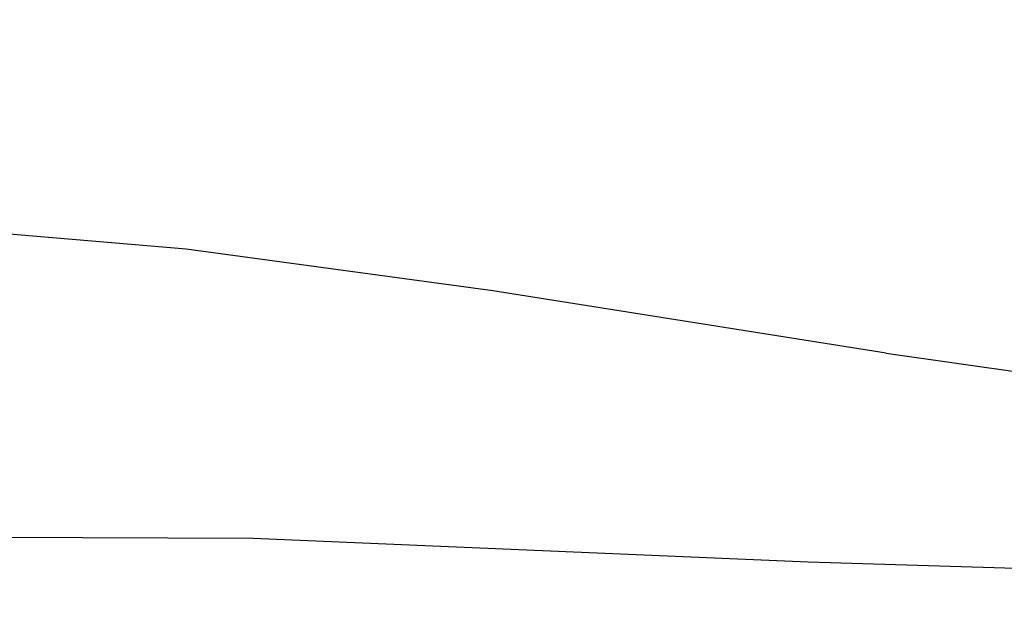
# Model space of a CAD drawing. Header units: millimetres. Extents: x -36478 to 31050, y -14815 to 11827.
# Tile 645 of 656: x -1446 to -1370, y 3813 to 3860. Entities that reach past the tile are written whole.
import ezdxf

# ---------------------------------------------------------------- set-up
doc = ezdxf.new("R2010")
doc.units = ezdxf.units.MM
doc.header["$MEASUREMENT"] = 0
doc.linetypes.add('Wipeout_Contour', pattern=[1000, 0, -1000])
for name, color, linetype in [('Nové_Interiér - nábytek', 7, 'Continuous'), ('Nové_Kóty - SP', 7, 'Continuous'), ('Nové_Výplně - Povrchové', 7, 'Continuous')]:
    doc.layers.add(name, color=color, linetype=linetype)
doc.styles.add('GENEROVANÝ_STYL_2', font='txt')
doc.dimstyles.new('GENEROVANÝ_STYL__1', dxfattribs={"dimtxt": 125, "dimasz": 190, "dimexe": 0.18, "dimexo": 300, "dimgap": 0, "dimtad": 1, "dimdec": 0, "dimzin": 0, "dimdsep": 46, "dimtxsty": 'GENEROVANÝ_STYL_2', "dimblk": 'ARROWHEAD_6', "dimblk1": 'ARROWHEAD_6', "dimblk2": 'ARROWHEAD_6', "dimcen": 0.09, "dimclrd": 1, "dimclre": 1, "dimclrt": 1, "dimazin": 0, "dimtfac": 1, "dimtdec": 4, "dimtmove": 0, "dimatfit": 3, "dimfxl": 1, "dimtolj": 1, "dimtzin": 0, "dimarcsym": 0})

# ---------------------------------------------------------------- blocks, each defined once
blk = doc.blocks.new('*D6333')
at = {"layer": 'Nové_Kóty - SP', "color": 1, "linetype": 'Continuous', "lineweight": 25}
for p, q in [((1592.495, 10900.318), (1592.495, 11050.318)), ((1692.495, 10800.318), (1492.495, 11000.318)), ((1779.995, 10900.318), (1292.495, 10900.318)), ((1592.495, 200), (1592.495, 10900.318)), ((1492.495, 300), (1692.495, 100)), ((1779.995, 200), (1292.495, 200)), ((1592.495, -398.512), (1592.495, 200))]:
    blk.add_line(p, q, dxfattribs=at)
at = {"layer": 'Nové_Kóty - SP', "color": 1, "lineweight": 25, "insert": (1567.495, 5289.016), "char_height": 125, "attachment_point": 7, "rotation": 90, "style": 'GENEROVANÝ_STYL_2'}
blk.add_mtext('\\A1;{\\pql;\\fArial|b0|i0|c0|p38;10\xa0700}', dxfattribs=at)
blk = doc.blocks.new('ARROWHEAD_6')
at = {"color": 0, "linetype": 'Continuous', "lineweight": 0}
for p, q in [((-0.5, -0.5), (0.5, 0.5)), ((0, 0), (-1, 0))]:
    blk.add_line(p, q, dxfattribs=at)
blk = doc.blocks.new('*D6426')
at = {"layer": 'Nové_Kóty - SP', "color": 1, "linetype": 'Continuous', "lineweight": 25}
for p, q in [((-3281.299, 5680), (-3081.299, 5480)), ((-2993.799, 5580), (-3481.299, 5580)), ((-3181.299, 3480), (-3181.299, 5580)), ((-3281.299, 3580), (-3081.299, 3380)), ((-2881.299, 3480), (-3368.799, 3480))]:
    blk.add_line(p, q, dxfattribs=at)
at = {"layer": 'Nové_Kóty - SP', "color": 1, "lineweight": 25, "insert": (-3206.299, 4316.286), "char_height": 125, "attachment_point": 7, "rotation": 90, "style": 'GENEROVANÝ_STYL_2'}
blk.add_mtext('\\A1;{\\pql;\\fArial|b0|i0|c0|p38;2\xa0100}', dxfattribs=at)
blk = doc.blocks.new('*D6432')
at = {"layer": 'Nové_Kóty - SP', "color": 1, "linetype": 'Continuous', "lineweight": 25}
for p, q in [((-4619.033, 6279.617), (-4819.033, 6479.617)), ((-4419.033, 6379.617), (-4906.533, 6379.617)), ((-4719.033, 3480), (-4719.033, 6379.617)), ((-4819.033, 3580), (-4619.033, 3380)), ((-4419.033, 3480), (-4906.533, 3480))]:
    blk.add_line(p, q, dxfattribs=at)
at = {"layer": 'Nové_Kóty - SP', "color": 1, "lineweight": 25, "char_height": 125, "attachment_point": 7, "rotation": 90, "style": 'GENEROVANÝ_STYL_2'}
for s, insert in [('\\A1;{\\pql;\\fArial|b0|i0|c0|p38;100}', (-4744.033, 5995.044)), ('\\A1;{\\pql;\\fArial|b0|i0|c0|p38;2\xa0900}', (-4744.033, 4573.808))]:
    blk.add_mtext(s, dxfattribs=dict(at, insert=insert))
blk = doc.blocks.new('*D6441')
at = {"layer": 'Nové_Kóty - SP', "color": 1, "linetype": 'Continuous', "lineweight": 25}
for p, q in [((-2766.077, 6230), (-2766.077, 6380)), ((-2666.077, 6130), (-2866.077, 6330)), ((-2466.077, 6230), (-2953.577, 6230)), ((-2766.077, 3480), (-2766.077, 6230)), ((-2866.077, 3580), (-2666.077, 3380)), ((-2666.077, 3330.351), (-2866.077, 3530.351)), ((-2466.077, 3480), (-2953.577, 3480))]:
    blk.add_line(p, q, dxfattribs=at)
at = {"layer": 'Nové_Kóty - SP', "color": 1, "lineweight": 25, "char_height": 125, "attachment_point": 7, "rotation": 90, "style": 'GENEROVANÝ_STYL_2'}
for s, insert in [('\\A1;{\\pql;\\fArial|b0|i0|c0|p38;2\xa0750}', (-2791.077, 4641.286)), ('\\A1;{\\pql;\\fArial|b0|i0|c0|p38;50}', (-2613.267, 3511.341))]:
    blk.add_mtext(s, dxfattribs=dict(at, insert=insert))

msp = doc.modelspace()

# ---------------------------------------------------------------- wipeouts: each hides what was drawn before it
at = {"color": 254, "linetype": 'Wipeout_Contour', "lineweight": 0, "ltscale": 12378.890701}
msp.add_wipeout([(-1426.977, 3855.384), (-1467.312, 3859.673), (-1466.187, 3870.712)], dxfattribs=at).dxf.layer = 'Nové_Výplně - Povrchové'
at = {"color": 254, "linetype": 'Wipeout_Contour', "lineweight": 0, "ltscale": 12267.851828}
msp.add_wipeout([(-1486.795, 3819.953), (-1461.741, 3821.318), (-1427.603, 3819.667)], dxfattribs=at).dxf.layer = 'Nové_Výplně - Povrchové'

# ---------------------------------------------------------------- next in the draw order: wipeouts: each hides what was drawn before it
at = {"color": 254, "linetype": 'Wipeout_Contour', "lineweight": 0, "ltscale": 12371.185552}
msp.add_wipeout([(-1426.977, 3855.384), (-1466.187, 3870.712), (-1425.553, 3866.298)], dxfattribs=at).dxf.layer = 'Nové_Výplně - Povrchové'
at = {"color": 254, "linetype": 'Wipeout_Contour', "lineweight": 0, "ltscale": 12276.103885}
msp.add_wipeout([(-1439.994, 3821.453), (-1461.741, 3821.318), (-1480.038, 3825.088)], dxfattribs=at).dxf.layer = 'Nové_Výplně - Povrchové'

# ---------------------------------------------------------------- next in the draw order: wipeouts: each hides what was drawn before it
at = {"color": 254, "linetype": 'Wipeout_Contour', "lineweight": 0, "ltscale": 12356.64056}
msp.add_wipeout([(-1445.626, 3847.098), (-1465.248, 3848.729), (-1467.312, 3859.673)], dxfattribs=at).dxf.layer = 'Nové_Výplně - Povrchové'
at = {"color": 254, "linetype": 'Wipeout_Contour', "lineweight": 0, "ltscale": 12279.457107}
msp.add_wipeout([(-1480.038, 3825.088), (-1439.994, 3821.453), (-1456.122, 3826.278)], dxfattribs=at).dxf.layer = 'Nové_Výplně - Povrchové'

# ---------------------------------------------------------------- next in the draw order: wipeouts: each hides what was drawn before it
at = {"color": 254, "linetype": 'Wipeout_Contour', "lineweight": 0, "ltscale": 12321.122311}
msp.add_wipeout([(-1426.977, 3855.384), (-1425.679, 3844.666), (-1445.626, 3847.098)], dxfattribs=at).dxf.layer = 'Nové_Výplně - Povrchové'
at = {"color": 254, "linetype": 'Wipeout_Contour', "lineweight": 0, "ltscale": 12253.291286}
msp.add_wipeout([(-1427.603, 3819.667), (-1461.741, 3821.318), (-1439.994, 3821.453)], dxfattribs=at).dxf.layer = 'Nové_Výplně - Povrchové'

# ---------------------------------------------------------------- next in the draw order: wipeouts: each hides what was drawn before it
at = {"color": 254, "linetype": 'Wipeout_Contour', "lineweight": 0, "ltscale": 12350.073106}
msp.add_wipeout([(-1467.312, 3859.673), (-1426.977, 3855.384), (-1445.626, 3847.098)], dxfattribs=at).dxf.layer = 'Nové_Výplně - Povrchové'
at = {"color": 254, "linetype": 'Wipeout_Contour', "lineweight": 0, "ltscale": 12222.623759}
msp.add_wipeout([(-1384.737, 3817.854), (-1427.603, 3819.667), (-1439.994, 3821.453)], dxfattribs=at).dxf.layer = 'Nové_Výplně - Povrchové'

# ---------------------------------------------------------------- next in the draw order: wipeouts: each hides what was drawn before it
at = {"color": 254, "linetype": 'Wipeout_Contour', "lineweight": 0, "ltscale": 12321.436399}
msp.add_wipeout([(-1383.79, 3848.777), (-1426.977, 3855.384), (-1425.553, 3866.298)], dxfattribs=at).dxf.layer = 'Nové_Výplně - Povrchové'
at = {"color": 254, "linetype": 'Wipeout_Contour', "lineweight": 0, "ltscale": 12235.792129}
msp.add_wipeout([(-1416.667, 3826.865), (-1433.969, 3826.802), (-1396.332, 3820.88)], dxfattribs=at).dxf.layer = 'Nové_Výplně - Povrchové'

# ---------------------------------------------------------------- next in the draw order: wipeouts: each hides what was drawn before it
at = {"color": 254, "linetype": 'Wipeout_Contour', "lineweight": 0, "ltscale": 12310.650576}
msp.add_wipeout([(-1383.79, 3848.777), (-1425.553, 3866.298), (-1382.027, 3859.689)], dxfattribs=at).dxf.layer = 'Nové_Výplně - Povrchové'
at = {"color": 254, "linetype": 'Wipeout_Contour', "lineweight": 0, "ltscale": 12230.251404}
msp.add_wipeout([(-1396.332, 3820.88), (-1433.969, 3826.802), (-1418.31, 3821.285)], dxfattribs=at).dxf.layer = 'Nové_Výplně - Povrchové'

# ---------------------------------------------------------------- next in the draw order: wipeouts: each hides what was drawn before it
at = {"color": 254, "linetype": 'Wipeout_Contour', "lineweight": 0, "ltscale": 12280.343479}
msp.add_wipeout([(-1332.402, 3850.152), (-1382.027, 3859.689), (-1378.268, 3868.425)], dxfattribs=at).dxf.layer = 'Nové_Výplně - Povrchové'
at = {"color": 254, "linetype": 'Wipeout_Contour', "lineweight": 0, "ltscale": 12301.406466}
msp.add_wipeout([(-1404.741, 3841.555), (-1425.679, 3844.666), (-1426.977, 3855.384)], dxfattribs=at).dxf.layer = 'Nové_Výplně - Povrchové'
at = {"color": 254, "linetype": 'Wipeout_Contour', "lineweight": 0, "ltscale": 12264.847744}
msp.add_wipeout([(-1433.969, 3826.802), (-1456.122, 3826.278), (-1439.994, 3821.453)], dxfattribs=at).dxf.layer = 'Nové_Výplně - Povrchové'

# ---------------------------------------------------------------- next in the draw order: wipeouts: each hides what was drawn before it
at = {"color": 254, "linetype": 'Wipeout_Contour', "lineweight": 0, "ltscale": 12264.06458}
msp.add_wipeout([(-1332.402, 3850.152), (-1378.268, 3868.425), (-1330.273, 3860.276)], dxfattribs=at).dxf.layer = 'Nové_Výplně - Povrchové'
at = {"color": 254, "linetype": 'Wipeout_Contour', "lineweight": 0, "ltscale": 12260.055036}
msp.add_wipeout([(-1383.79, 3848.777), (-1383.179, 3838.114), (-1404.741, 3841.555)], dxfattribs=at).dxf.layer = 'Nové_Výplně - Povrchové'
at = {"color": 254, "linetype": 'Wipeout_Contour', "lineweight": 0, "ltscale": 12245.896198}
msp.add_wipeout([(-1439.994, 3821.453), (-1418.31, 3821.285), (-1433.969, 3826.802)], dxfattribs=at).dxf.layer = 'Nové_Výplně - Povrchové'

# ---------------------------------------------------------------- next in the draw order: wipeouts: each hides what was drawn before it
at = {"color": 254, "linetype": 'Wipeout_Contour', "lineweight": 0, "ltscale": 12291.336994}
msp.add_wipeout([(-1426.977, 3855.384), (-1383.79, 3848.777), (-1404.741, 3841.555)], dxfattribs=at).dxf.layer = 'Nové_Výplně - Povrchové'
at = {"color": 254, "linetype": 'Wipeout_Contour', "lineweight": 0, "ltscale": 12278.085199}
msp.add_wipeout([(-1433.969, 3826.802), (-1456.122, 3826.278), (-1457.054, 3830.178)], dxfattribs=at).dxf.layer = 'Nové_Výplně - Povrchové'
at = {"color": 254, "linetype": 'Wipeout_Contour', "lineweight": 0, "ltscale": 12205.669964}
msp.add_wipeout([(-1396.332, 3820.88), (-1418.31, 3821.285), (-1384.737, 3817.854)], dxfattribs=at).dxf.layer = 'Nové_Výplně - Povrchové'

# ---------------------------------------------------------------- next in the draw order: wipeouts: each hides what was drawn before it
at = {"color": 254, "linetype": 'Wipeout_Contour', "lineweight": 0, "ltscale": 12263.317066}
msp.add_wipeout([(-1332.402, 3850.152), (-1383.79, 3848.777), (-1382.027, 3859.689)], dxfattribs=at).dxf.layer = 'Nové_Výplně - Povrchové'
at = {"color": 254, "linetype": 'Wipeout_Contour', "lineweight": 0, "ltscale": 12277.714606}
msp.add_wipeout([(-1441.309, 3830.452), (-1457.054, 3830.178), (-1433.969, 3826.802)], dxfattribs=at).dxf.layer = 'Nové_Výplně - Povrchové'
at = {"color": 254, "linetype": 'Wipeout_Contour', "lineweight": 0, "ltscale": 12221.377141}
msp.add_wipeout([(-1418.31, 3821.285), (-1439.994, 3821.453), (-1384.737, 3817.854)], dxfattribs=at).dxf.layer = 'Nové_Výplně - Povrchové'

# ---------------------------------------------------------------- next in the draw order: wipeouts: each hides what was drawn before it
at = {"color": 254, "linetype": 'Wipeout_Contour', "lineweight": 0, "ltscale": 12228.561752}
msp.add_wipeout([(-1333.269, 3838.945), (-1383.79, 3848.777), (-1332.402, 3850.152)], dxfattribs=at).dxf.layer = 'Nové_Výplně - Povrchové'
at = {"color": 254, "linetype": 'Wipeout_Contour', "lineweight": 0, "ltscale": 12259.437824}
msp.add_wipeout([(-1416.667, 3826.865), (-1441.309, 3830.452), (-1433.969, 3826.802)], dxfattribs=at).dxf.layer = 'Nové_Výplně - Povrchové'
at = {"color": 254, "linetype": 'Wipeout_Contour', "lineweight": 0, "ltscale": 12202.658276}
msp.add_wipeout([(-1370.829, 3820.121), (-1396.332, 3820.88), (-1404.918, 3826.693)], dxfattribs=at).dxf.layer = 'Nové_Výplně - Povrchové'

# ---------------------------------------------------------------- next in the draw order: wipeouts: each hides what was drawn before it
at = {"color": 254, "linetype": 'Wipeout_Contour', "lineweight": 0, "ltscale": 12237.788518}
msp.add_wipeout([(-1359.326, 3834.66), (-1383.179, 3838.114), (-1383.79, 3848.777)], dxfattribs=at).dxf.layer = 'Nové_Výplně - Povrchové'
at = {"color": 254, "linetype": 'Wipeout_Contour', "lineweight": 0, "ltscale": 12260.098094}
msp.add_wipeout([(-1416.667, 3826.865), (-1441.309, 3830.452), (-1423.441, 3830.33)], dxfattribs=at).dxf.layer = 'Nové_Výplně - Povrchové'
at = {"color": 254, "linetype": 'Wipeout_Contour', "lineweight": 0, "ltscale": 12205.718378}
msp.add_wipeout([(-1370.829, 3820.121), (-1404.918, 3826.693), (-1388.817, 3826.012)], dxfattribs=at).dxf.layer = 'Nové_Výplně - Povrchové'

# ---------------------------------------------------------------- next in the draw order: wipeouts: each hides what was drawn before it
at = {"color": 254, "linetype": 'Wipeout_Contour', "lineweight": 0, "ltscale": 12222.13508}
msp.add_wipeout([(-1383.79, 3848.777), (-1333.269, 3838.945), (-1359.326, 3834.66)], dxfattribs=at).dxf.layer = 'Nové_Výplně - Povrchové'
at = {"color": 254, "linetype": 'Wipeout_Contour', "lineweight": 0, "ltscale": 12288.173832}
msp.add_wipeout([(-1452.979, 3833.398), (-1442.711, 3833.007), (-1441.309, 3830.452)], dxfattribs=at).dxf.layer = 'Nové_Výplně - Povrchové'
at = {"color": 254, "linetype": 'Wipeout_Contour', "lineweight": 0, "ltscale": 12225.607721}
msp.add_wipeout([(-1416.667, 3826.865), (-1404.918, 3826.693), (-1396.332, 3820.88)], dxfattribs=at).dxf.layer = 'Nové_Výplně - Povrchové'

# ---------------------------------------------------------------- next in the draw order: wipeouts: each hides what was drawn before it
at = {"color": 254, "linetype": 'Wipeout_Contour', "lineweight": 0, "ltscale": 12201.712265}
msp.add_wipeout([(-1345.148, 3829.156), (-1378.724, 3833.952), (-1359.326, 3834.66)], dxfattribs=at).dxf.layer = 'Nové_Výplně - Povrchové'
at = {"color": 254, "linetype": 'Wipeout_Contour', "lineweight": 0, "ltscale": 12278.556859}
msp.add_wipeout([(-1442.711, 3833.007), (-1430.305, 3832.145), (-1441.309, 3830.452)], dxfattribs=at).dxf.layer = 'Nové_Výplně - Povrchové'
at = {"color": 254, "linetype": 'Wipeout_Contour', "lineweight": 0, "ltscale": 12242.908662}
msp.add_wipeout([(-1404.918, 3826.693), (-1416.667, 3826.865), (-1423.441, 3830.33)], dxfattribs=at).dxf.layer = 'Nové_Výplně - Povrchové'
at = {"color": 254, "linetype": 'Wipeout_Contour', "lineweight": 0, "ltscale": 12171.461655}
msp.add_wipeout([(-1396.332, 3820.88), (-1370.829, 3820.121), (-1338.16, 3816.734)], dxfattribs=at).dxf.layer = 'Nové_Výplně - Povrchové'

# ---------------------------------------------------------------- next in the draw order: wipeouts: each hides what was drawn before it
at = {"color": 254, "linetype": 'Wipeout_Contour', "lineweight": 0, "ltscale": 12253.868526}
msp.add_wipeout([(-1378.724, 3833.952), (-1409.108, 3838.758), (-1404.741, 3841.555)], dxfattribs=at).dxf.layer = 'Nové_Výplně - Povrchové'
at = {"color": 254, "linetype": 'Wipeout_Contour', "lineweight": 0, "ltscale": 12289.654999}
msp.add_wipeout([(-1457.054, 3830.178), (-1441.309, 3830.452), (-1452.979, 3833.398)], dxfattribs=at).dxf.layer = 'Nové_Výplně - Povrchové'
at = {"color": 254, "linetype": 'Wipeout_Contour', "lineweight": 0, "ltscale": 12260.899325}
msp.add_wipeout([(-1430.305, 3832.145), (-1416.794, 3830.856), (-1423.441, 3830.33)], dxfattribs=at).dxf.layer = 'Nové_Výplně - Povrchové'
at = {"color": 254, "linetype": 'Wipeout_Contour', "lineweight": 0, "ltscale": 12140.287393}
msp.add_wipeout([(-1338.16, 3816.734), (-1384.737, 3817.854), (-1310.926, 3815.572)], dxfattribs=at).dxf.layer = 'Nové_Výplně - Povrchové'

# ---------------------------------------------------------------- next in the draw order: wipeouts: each hides what was drawn before it
at = {"color": 254, "linetype": 'Wipeout_Contour', "lineweight": 0, "ltscale": 12290.1108}
msp.add_wipeout([(-1409.108, 3838.758), (-1432.78, 3841.97), (-1425.679, 3844.666)], dxfattribs=at).dxf.layer = 'Nové_Výplně - Povrchové'
at = {"color": 254, "linetype": 'Wipeout_Contour', "lineweight": 0, "ltscale": 12268.918027}
msp.add_wipeout([(-1423.441, 3830.33), (-1441.309, 3830.452), (-1430.305, 3832.145)], dxfattribs=at).dxf.layer = 'Nové_Výplně - Povrchové'
at = {"color": 254, "linetype": 'Wipeout_Contour', "lineweight": 0, "ltscale": 12239.587139}
msp.add_wipeout([(-1416.794, 3830.856), (-1403.597, 3829.301), (-1404.918, 3826.693)], dxfattribs=at).dxf.layer = 'Nové_Výplně - Povrchové'
at = {"color": 254, "linetype": 'Wipeout_Contour', "lineweight": 0, "ltscale": 12173.455974}
msp.add_wipeout([(-1338.16, 3816.734), (-1396.332, 3820.88), (-1384.737, 3817.854)], dxfattribs=at).dxf.layer = 'Nové_Výplně - Povrchové'

# ---------------------------------------------------------------- next in the draw order: wipeouts: each hides what was drawn before it
at = {"color": 254, "linetype": 'Wipeout_Contour', "lineweight": 0, "ltscale": 12322.682699}
msp.add_wipeout([(-1432.78, 3841.97), (-1460.706, 3844.364), (-1445.626, 3847.098)], dxfattribs=at).dxf.layer = 'Nové_Výplně - Povrchové'
at = {"color": 254, "linetype": 'Wipeout_Contour', "lineweight": 0, "ltscale": 12220.731076}
msp.add_wipeout([(-1403.597, 3829.301), (-1389.709, 3827.44), (-1388.817, 3826.012)], dxfattribs=at).dxf.layer = 'Nové_Výplně - Povrchové'
at = {"color": 254, "linetype": 'Wipeout_Contour', "lineweight": 0, "ltscale": 12155.234638}
msp.add_wipeout([(-1338.16, 3816.734), (-1370.829, 3820.121), (-1350.074, 3820.036)], dxfattribs=at).dxf.layer = 'Nové_Výplně - Povrchové'

# ---------------------------------------------------------------- next in the draw order: wipeouts: each hides what was drawn before it
at = {"color": 254, "linetype": 'Wipeout_Contour', "lineweight": 0, "ltscale": 12310.747202}
msp.add_wipeout([(-1445.626, 3847.098), (-1425.679, 3844.666), (-1432.78, 3841.97)], dxfattribs=at).dxf.layer = 'Nové_Výplně - Povrchové'
at = {"color": 254, "linetype": 'Wipeout_Contour', "lineweight": 0, "ltscale": 12207.628183}
msp.add_wipeout([(-1389.709, 3827.44), (-1376.846, 3825.606), (-1388.817, 3826.012)], dxfattribs=at).dxf.layer = 'Nové_Výplně - Povrchové'

# ---------------------------------------------------------------- next in the draw order: wipeouts: each hides what was drawn before it
at = {"color": 254, "linetype": 'Wipeout_Contour', "lineweight": 0, "ltscale": 12280.112438}
msp.add_wipeout([(-1425.679, 3844.666), (-1404.741, 3841.555), (-1409.108, 3838.758)], dxfattribs=at).dxf.layer = 'Nové_Výplně - Povrchové'
at = {"color": 254, "linetype": 'Wipeout_Contour', "lineweight": 0, "ltscale": 12224.737663}
msp.add_wipeout([(-1388.817, 3826.012), (-1404.918, 3826.693), (-1403.597, 3829.301)], dxfattribs=at).dxf.layer = 'Nové_Výplně - Povrchové'
at = {"color": 254, "linetype": 'Wipeout_Contour', "lineweight": 0, "ltscale": 12171.593127}
msp.add_wipeout([(-1376.846, 3825.606), (-1351.906, 3822.103), (-1350.074, 3820.036)], dxfattribs=at).dxf.layer = 'Nové_Výplně - Povrchové'

# ---------------------------------------------------------------- next in the draw order: wipeouts: each hides what was drawn before it
at = {"color": 254, "linetype": 'Wipeout_Contour', "lineweight": 0, "ltscale": 12244.554433}
msp.add_wipeout([(-1404.741, 3841.555), (-1383.179, 3838.114), (-1378.724, 3833.952)], dxfattribs=at).dxf.layer = 'Nové_Výplně - Povrchové'
at = {"color": 254, "linetype": 'Wipeout_Contour', "lineweight": 0, "ltscale": 12247.468431}
msp.add_wipeout([(-1404.918, 3826.693), (-1423.441, 3830.33), (-1416.794, 3830.856)], dxfattribs=at).dxf.layer = 'Nové_Výplně - Povrchové'
at = {"color": 254, "linetype": 'Wipeout_Contour', "lineweight": 0, "ltscale": 12180.034214}
msp.add_wipeout([(-1370.829, 3820.121), (-1388.817, 3826.012), (-1350.074, 3820.036)], dxfattribs=at).dxf.layer = 'Nové_Výplně - Povrchové'

# ---------------------------------------------------------------- next in the draw order: wipeouts: each hides what was drawn before it
at = {"color": 254, "linetype": 'Wipeout_Contour', "lineweight": 0, "ltscale": 12222.108181}
msp.add_wipeout([(-1383.179, 3838.114), (-1359.326, 3834.66), (-1378.724, 3833.952)], dxfattribs=at).dxf.layer = 'Nové_Výplně - Povrchové'
at = {"color": 254, "linetype": 'Wipeout_Contour', "lineweight": 0, "ltscale": 12188.043709}
msp.add_wipeout([(-1388.817, 3826.012), (-1376.846, 3825.606), (-1350.074, 3820.036)], dxfattribs=at).dxf.layer = 'Nové_Výplně - Povrchové'

# ---------------------------------------------------------------- next in the draw order: wipeouts: each hides what was drawn before it
at = {"color": 254, "linetype": 'Wipeout_Contour', "lineweight": 0, "ltscale": 12178.958571}
msp.add_wipeout([(-1351.906, 3822.103), (-1378.071, 3829.548), (-1345.982, 3824.947)], dxfattribs=at).dxf.layer = 'Nové_Výplně - Povrchové'
at = {"color": 254, "linetype": 'Wipeout_Contour', "lineweight": 0, "ltscale": 32458.480905}
msp.add_wipeout([(-1463.493, 3817.337), (-1463.493, 3805), (-1273.111, 3805), (-1273.111, 3815.056), (-1310.926, 3815.572), (-1384.737, 3817.854), (-1427.603, 3819.667), (-1447.936, 3819.766)], dxfattribs=at).dxf.layer = 'Nové_Výplně - Povrchové'

# ---------------------------------------------------------------- next in the draw order: wipeouts: each hides what was drawn before it
at = {"color": 254, "linetype": 'Wipeout_Contour', "lineweight": 0, "ltscale": 12189.752985}
msp.add_wipeout([(-1376.846, 3825.606), (-1378.071, 3829.548), (-1351.906, 3822.103)], dxfattribs=at).dxf.layer = 'Nové_Výplně - Povrchové'

# ---------------------------------------------------------------- next in the draw order: wipeouts: each hides what was drawn before it
at = {"color": 254, "linetype": 'Wipeout_Contour', "lineweight": 0, "ltscale": 12226.630942}
msp.add_wipeout([(-1389.709, 3827.44), (-1408.601, 3834.343), (-1378.071, 3829.548)], dxfattribs=at).dxf.layer = 'Nové_Výplně - Povrchové'

# ---------------------------------------------------------------- next in the draw order: wipeouts: each hides what was drawn before it
at = {"color": 254, "linetype": 'Wipeout_Contour', "lineweight": 0, "ltscale": 12207.814668}
msp.add_wipeout([(-1389.709, 3827.44), (-1378.071, 3829.548), (-1376.846, 3825.606)], dxfattribs=at).dxf.layer = 'Nové_Výplně - Povrchové'

# ---------------------------------------------------------------- next in the draw order: wipeouts: each hides what was drawn before it
at = {"color": 254, "linetype": 'Wipeout_Contour', "lineweight": 0, "ltscale": 12234.956847}
msp.add_wipeout([(-1403.597, 3829.301), (-1408.601, 3834.343), (-1389.709, 3827.44)], dxfattribs=at).dxf.layer = 'Nové_Výplně - Povrchové'
at = {"color": 254, "linetype": 'Wipeout_Contour', "lineweight": 0, "ltscale": 12189.233401}
msp.add_wipeout([(-1378.724, 3833.952), (-1345.148, 3829.156), (-1345.206, 3826.803)], dxfattribs=at).dxf.layer = 'Nové_Výplně - Povrchové'

# ---------------------------------------------------------------- next in the draw order: wipeouts: each hides what was drawn before it
at = {"color": 254, "linetype": 'Wipeout_Contour', "lineweight": 0, "ltscale": 12265.665916}
msp.add_wipeout([(-1416.794, 3830.856), (-1432.599, 3837.563), (-1408.601, 3834.343)], dxfattribs=at).dxf.layer = 'Nové_Výplně - Povrchové'
at = {"color": 254, "linetype": 'Wipeout_Contour', "lineweight": 0, "ltscale": 12202.794158}
msp.add_wipeout([(-1345.206, 3826.803), (-1378.782, 3831.602), (-1378.724, 3833.952)], dxfattribs=at).dxf.layer = 'Nové_Výplně - Povrchové'

# ---------------------------------------------------------------- next in the draw order: wipeouts: each hides what was drawn before it
at = {"color": 254, "linetype": 'Wipeout_Contour', "lineweight": 0, "ltscale": 12247.642796}
msp.add_wipeout([(-1416.794, 3830.856), (-1408.601, 3834.343), (-1403.597, 3829.301)], dxfattribs=at).dxf.layer = 'Nové_Výplně - Povrchové'

# ---------------------------------------------------------------- next in the draw order: wipeouts: each hides what was drawn before it
at = {"color": 254, "linetype": 'Wipeout_Contour', "lineweight": 0, "ltscale": 12235.666635}
msp.add_wipeout([(-1409.108, 3838.758), (-1378.724, 3833.952), (-1378.782, 3831.602)], dxfattribs=at).dxf.layer = 'Nové_Výplně - Povrchové'
at = {"color": 254, "linetype": 'Wipeout_Contour', "lineweight": 0, "ltscale": 12270.655634}
msp.add_wipeout([(-1430.305, 3832.145), (-1432.599, 3837.563), (-1416.794, 3830.856)], dxfattribs=at).dxf.layer = 'Nové_Výplně - Povrchové'

# ---------------------------------------------------------------- next in the draw order: wipeouts: each hides what was drawn before it
at = {"color": 254, "linetype": 'Wipeout_Contour', "lineweight": 0, "ltscale": 12300.088186}
msp.add_wipeout([(-1442.711, 3833.007), (-1460.173, 3839.854), (-1432.599, 3837.563)], dxfattribs=at).dxf.layer = 'Nové_Výplně - Povrchové'
at = {"color": 254, "linetype": 'Wipeout_Contour', "lineweight": 0, "ltscale": 12248.353468}
msp.add_wipeout([(-1378.782, 3831.602), (-1409.166, 3836.406), (-1409.108, 3838.758)], dxfattribs=at).dxf.layer = 'Nové_Výplně - Povrchové'

# ---------------------------------------------------------------- next in the draw order: wipeouts: each hides what was drawn before it
at = {"color": 254, "linetype": 'Wipeout_Contour', "lineweight": 0, "ltscale": 12281.93267}
msp.add_wipeout([(-1442.711, 3833.007), (-1432.599, 3837.563), (-1430.305, 3832.145)], dxfattribs=at).dxf.layer = 'Nové_Výplně - Povrchové'
at = {"color": 254, "linetype": 'Wipeout_Contour', "lineweight": 0, "ltscale": 12183.29285}
msp.add_wipeout([(-1345.206, 3826.803), (-1345.982, 3824.947), (-1378.782, 3831.602)], dxfattribs=at).dxf.layer = 'Nové_Výplně - Povrchové'

# ---------------------------------------------------------------- next in the draw order: wipeouts: each hides what was drawn before it
at = {"color": 254, "linetype": 'Wipeout_Contour', "lineweight": 0, "ltscale": 12276.77342}
msp.add_wipeout([(-1432.78, 3841.97), (-1409.108, 3838.758), (-1409.166, 3836.406)], dxfattribs=at).dxf.layer = 'Nové_Výplně - Povrchové'
at = {"color": 254, "linetype": 'Wipeout_Contour', "lineweight": 0, "ltscale": 12302.719042}
msp.add_wipeout([(-1452.979, 3833.398), (-1460.173, 3839.854), (-1442.711, 3833.007)], dxfattribs=at).dxf.layer = 'Nové_Výplně - Povrchové'
at = {"color": 254, "linetype": 'Wipeout_Contour', "lineweight": 0, "ltscale": 12196.961776}
msp.add_wipeout([(-1378.071, 3829.548), (-1378.782, 3831.602), (-1345.982, 3824.947)], dxfattribs=at).dxf.layer = 'Nové_Výplně - Povrchové'

# ---------------------------------------------------------------- next in the draw order: wipeouts: each hides what was drawn before it
at = {"color": 254, "linetype": 'Wipeout_Contour', "lineweight": 0, "ltscale": 12285.613323}
msp.add_wipeout([(-1409.166, 3836.406), (-1432.838, 3839.615), (-1432.78, 3841.97)], dxfattribs=at).dxf.layer = 'Nové_Výplně - Povrchové'

# ---------------------------------------------------------------- next in the draw order: wipeouts: each hides what was drawn before it
at = {"color": 254, "linetype": 'Wipeout_Contour', "lineweight": 0, "ltscale": 12311.379054}
msp.add_wipeout([(-1460.706, 3844.364), (-1432.78, 3841.97), (-1432.838, 3839.615)], dxfattribs=at).dxf.layer = 'Nové_Výplně - Povrchové'
at = {"color": 254, "linetype": 'Wipeout_Contour', "lineweight": 0, "ltscale": 12229.079537}
msp.add_wipeout([(-1378.782, 3831.602), (-1378.071, 3829.548), (-1409.166, 3836.406)], dxfattribs=at).dxf.layer = 'Nové_Výplně - Povrchové'

# ---------------------------------------------------------------- next in the draw order: wipeouts: each hides what was drawn before it
at = {"color": 254, "linetype": 'Wipeout_Contour', "lineweight": 0, "ltscale": 12320.93365}
msp.add_wipeout([(-1432.838, 3839.615), (-1460.764, 3842.008), (-1460.706, 3844.364)], dxfattribs=at).dxf.layer = 'Nové_Výplně - Povrchové'
at = {"color": 254, "linetype": 'Wipeout_Contour', "lineweight": 0, "ltscale": 12241.892892}
msp.add_wipeout([(-1408.601, 3834.343), (-1409.166, 3836.406), (-1378.071, 3829.548)], dxfattribs=at).dxf.layer = 'Nové_Výplně - Povrchové'

# ---------------------------------------------------------------- next in the draw order: wipeouts: each hides what was drawn before it
at = {"color": 254, "linetype": 'Wipeout_Contour', "lineweight": 0, "ltscale": 12270.232032}
msp.add_wipeout([(-1409.166, 3836.406), (-1408.601, 3834.343), (-1432.838, 3839.615)], dxfattribs=at).dxf.layer = 'Nové_Výplně - Povrchové'

# ---------------------------------------------------------------- next in the draw order: wipeouts: each hides what was drawn before it
at = {"color": 254, "linetype": 'Wipeout_Contour', "lineweight": 0, "ltscale": 12279.323886}
msp.add_wipeout([(-1432.599, 3837.563), (-1432.838, 3839.615), (-1408.601, 3834.343)], dxfattribs=at).dxf.layer = 'Nové_Výplně - Povrchové'

# ---------------------------------------------------------------- next in the draw order: wipeouts: each hides what was drawn before it
at = {"color": 254, "linetype": 'Wipeout_Contour', "lineweight": 0, "ltscale": 12304.971517}
msp.add_wipeout([(-1432.838, 3839.615), (-1432.599, 3837.563), (-1460.764, 3842.008)], dxfattribs=at).dxf.layer = 'Nové_Výplně - Povrchové'

# ---------------------------------------------------------------- next in the draw order: wipeouts: each hides what was drawn before it
at = {"color": 254, "linetype": 'Wipeout_Contour', "lineweight": 0, "ltscale": 12314.539885}
msp.add_wipeout([(-1460.173, 3839.854), (-1460.764, 3842.008), (-1432.599, 3837.563)], dxfattribs=at).dxf.layer = 'Nové_Výplně - Povrchové'

# ---------------------------------------------------------------- next in the draw order: wipeouts: each hides what was drawn before it
at = {"color": 254, "linetype": 'Wipeout_Contour', "lineweight": 0, "ltscale": 120221.199004}
msp.add_wipeout([(-3462.821, 4490), (-3435.726, 4490), (-3428.726, 4490), (-3428.726, 4470), (-3435.726, 4470), (-3462.821, 4470), (-3462.821, 3480.38), (-2611, 3480.38), (-2611, 4630), (-931.159, 4630), (-931.159, 4205), (-966.159, 4205), (-966.159, 3490), (-961.159, 3490), (-961.159, 3480.38), (-850.076, 3480.38), (-850.076, 4330), (-880.076, 4330), (-880.076, 4355), (-850.054, 4355), (-850.054, 6130), (-850.076, 6130), (-850.076, 6480), (-3462.821, 6480)], dxfattribs=at).dxf.layer = 'Nové_Výplně - Povrchové'

# ---------------------------------------------------------------- next in the draw order: linework, layer by layer
at = {"layer": 'Nové_Interiér - nábytek', "color": 1, "linetype": 'Continuous', "lineweight": 25}
for p, q in [((-1432.78, 3841.97), (-1460.706, 3844.364)), ((-1409.108, 3838.758), (-1432.78, 3841.97)), ((-1378.724, 3833.952), (-1409.108, 3838.758)), ((-1378.724, 3833.952), (-1345.148, 3829.156)), ((-1486.795, 3819.953), (-1427.603, 3819.667)), ((-1427.603, 3819.667), (-1384.737, 3817.854)), ((-1384.737, 3817.854), (-1310.926, 3815.572))]:
    msp.add_line(p, q, dxfattribs=at)

# ---------------------------------------------------------------- next in the draw order: dimensions: what is measured, and where the dimension line sits
at = {"layer": 'Nové_Kóty - SP', "color": 1, "linetype": 'Continuous', "lineweight": 25}
for base, p1, p2, picture, middle in [((1592.495, 10900.318), (-1010.077, 200), (-4354.78, 10900.318), '*D6333', (1504.995, 5551.369)), ((-4719.033, 6379.617), (-849.792, 3480), (-4695.761, 6379.617), '*D6432', (-4806.533, 4788.514)), ((-2766.077, 6230), (-849.792, 3480), (-849.792, 6230), '*D6441', (-2853.577, 4855.992)), ((-3181.299, 5580), (-849.792, 3480), (-3488.33, 5580), '*D6426', (-3268.799, 4530.992))]:
    dim = msp.add_linear_dim(base=base, p1=p1, p2=p2, angle=90, dimstyle='GENEROVANÝ_STYL__1', dxfattribs=at)
    dim.commit()
    dim.dimension.update_dxf_attribs({"geometry": picture, "text_midpoint": middle, "dimtype": 160, "text_rotation": 90})

doc.saveas('drawing.dxf')
